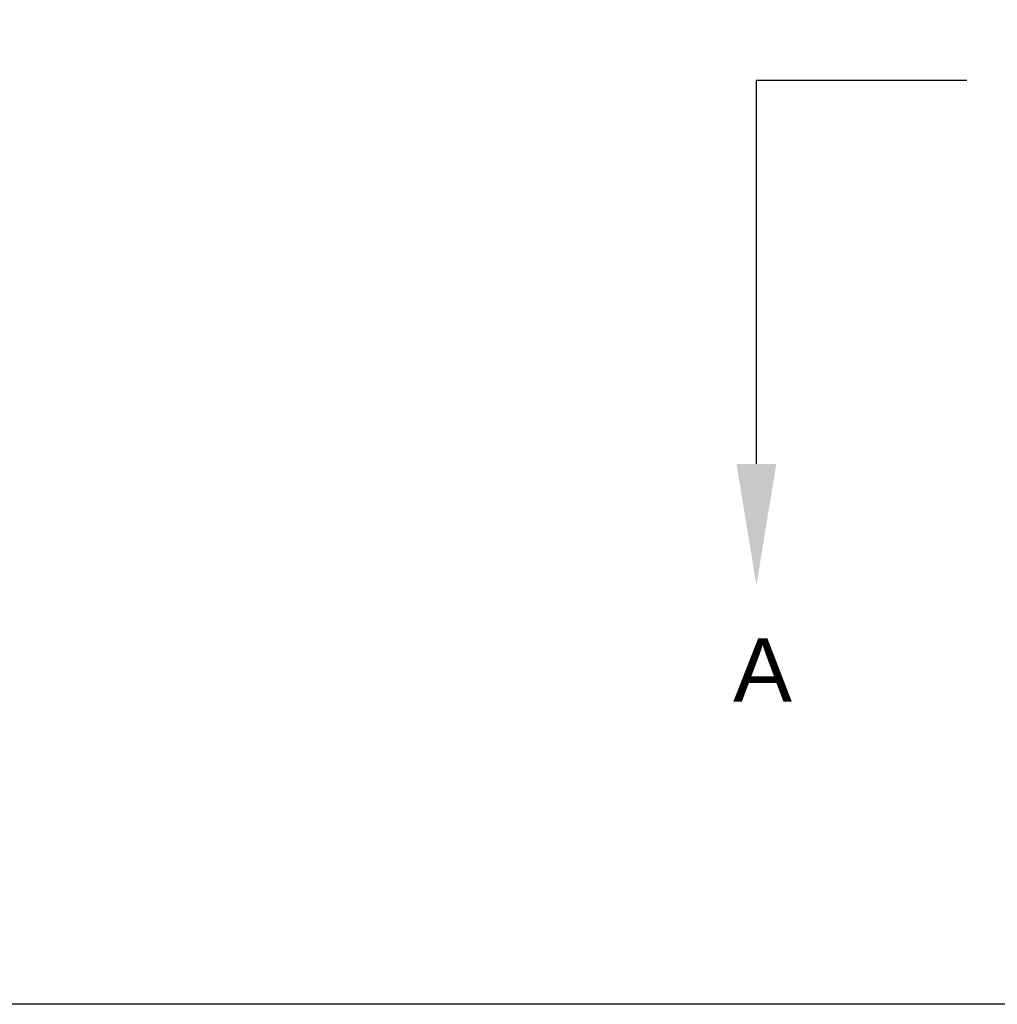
# Model space of a CAD drawing. Header units: inches. Extents: x 170 to 284, y 215 to 248.
# Tile 674 of 1056: x 225.42 to 226.88, y 220.09 to 221.55. Entities that reach past the tile are written whole.
import ezdxf
from ezdxf import colors
from ezdxf.entities.mleader import LeaderData, LeaderLine
from ezdxf.math import Vec2, Vec3

# ---------------------------------------------------------------- set-up
doc = ezdxf.new("R2010")
doc.units = ezdxf.units.IN
doc.header["$LTSCALE"] = 0.25
doc.header["$MEASUREMENT"] = 0
doc.linetypes.add('CENTER', pattern=[2, 1.25, -0.25, 0.25, -0.25])
doc.layers.add('LH FRONT OF HOOD', color=7, linetype='Continuous')
doc.layers.add('SECTION CUTS', color=6, linetype='CENTER')
doc.styles.add('ARIAL', font='arial.ttf', dxfattribs={"height": 0.09375})
doc.styles.get("Standard").update_dxf_attribs({"font": 'romans.shx'})

msp = doc.modelspace()

# ---------------------------------------------------------------- linework, layer by layer
at = {"layer": 'LH FRONT OF HOOD'}
msp.add_line((233.10897, 220.09171), (225.37282, 220.09171), dxfattribs=at)
at = {"layer": 'SECTION CUTS'}
msp.add_line((226.51802, 221.46353), (231.93738, 221.46353), dxfattribs=at)

# ---------------------------------------------------------------- texts
at = {"layer": 'SECTION CUTS', "style": 'ARIAL'}
msp.add_text('A', height=0.09375, dxfattribs=at).set_placement((226.48354, 220.5411))

# ---------------------------------------------------------------- leaders
at = {"layer": 'SECTION CUTS'}
ml = msp.add_multileader_mtext('Standard', dxfattribs=at)
ml.set_content('', color=256)
ml.set_leader_properties()
ml.build(insert=Vec2(0, 0))
ml.multileader.update_dxf_attribs({"dogleg_length": 0, "arrow_head_size": 0.18})
ctx = ml.context
ctx.base_point, ctx.char_height, ctx.arrow_head_size, ctx.landing_gap_size, ctx.plane_origin = Vec3(226.51802, 221.46353), 0.18, 0.18, 0, Vec3(226.51802, 220.71401)
notes = []
notes.append((ctx, [(0, (1, 1, 0), (226.51802, 221.46353), (1, 0), 0, [(0, [(226.51802, 220.71401)], 0, [])])]))
ctx.mtext.insert, ctx.mtext.flow_direction = Vec3(226.51802, 221.55353), 5
for ctx, leaders in notes:
    for number, flags, end, landing, length, lines in leaders:
        leader = LeaderData()
        leader.index, (leader.has_last_leader_line, leader.has_dogleg_vector, leader.attachment_direction) = number, flags
        leader.last_leader_point, leader.dogleg_vector, leader.dogleg_length = Vec3(end), Vec3(landing), length
        for number, points, colour, breaks in lines:
            line = LeaderLine()
            line.index, line.vertices, line.color, line.breaks = number, Vec3.list(points), colors.encode_raw_color(colour), breaks
            leader.lines.append(line)
        ctx.leaders.append(leader)

doc.saveas('drawing.dxf')
